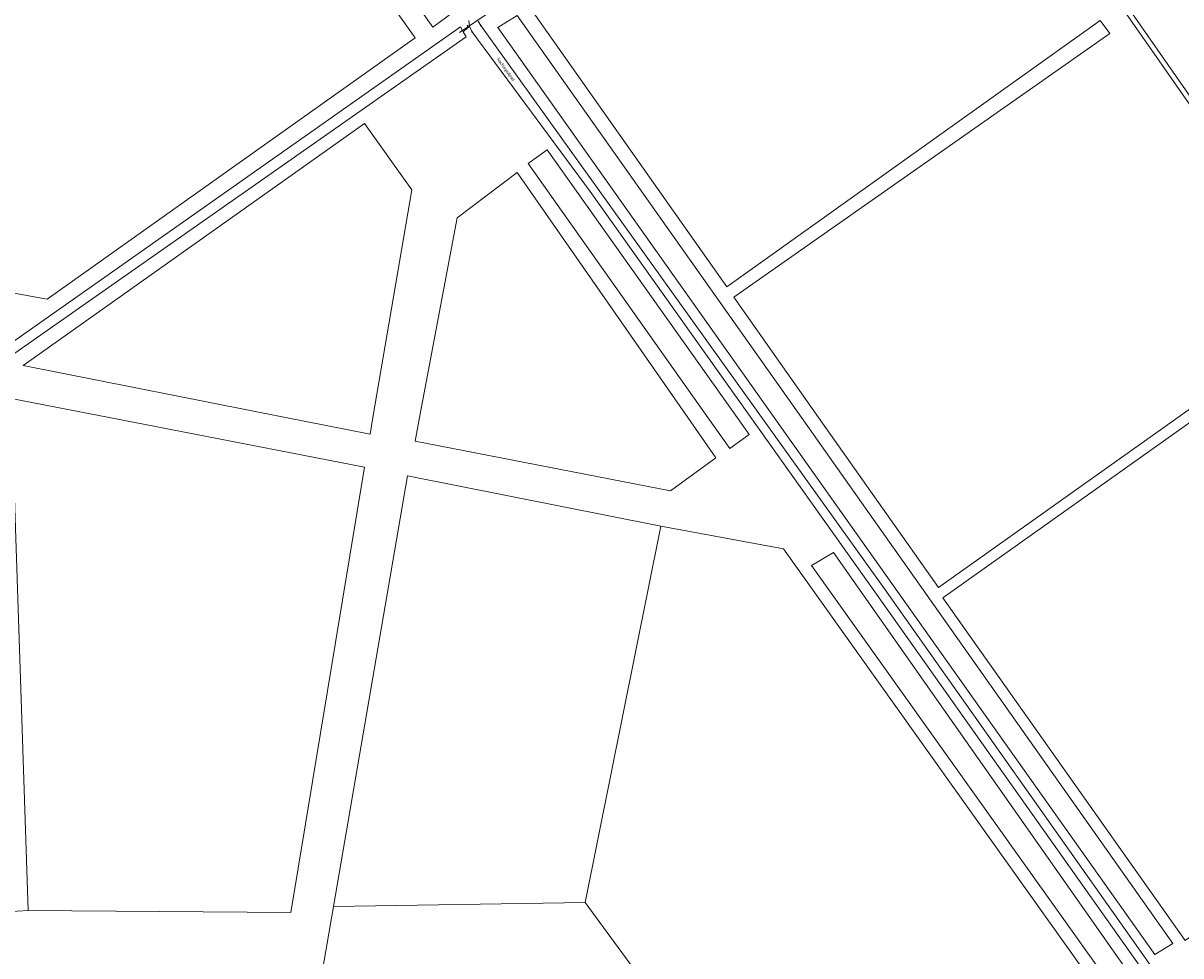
# Model space of a CAD drawing. Header units: metres. Extents: x 138165 to 154469, y 480134 to 494189.
# Tile 351 of 656: x 149433 to 149925, y 482271 to 482668. Entities that reach past the tile are written whole.
import ezdxf

# ---------------------------------------------------------------- set-up
doc = ezdxf.new("R2010")
doc.units = ezdxf.units.M
doc.header["$LTSCALE"] = 0.001
doc.header["$MEASUREMENT"] = 0
for name, color, linetype, lineweight in [('TOP-L-duiker', 7, 'Continuous', 0), ('TOP-L-topo objecten punt', 7, 'Continuous', 0), ('TOP-L-topo objecten vlak', 7, 'Continuous', 0), ('TOP-T-topo huisnummering naamgeving', 7, 'Continuous', 0)]:
    doc.layers.add(name, color=color, linetype=linetype, lineweight=lineweight)
doc.styles.add('Style-INTL_ISO', font='INTL_ISO.shx')

# ---------------------------------------------------------------- blocks, each defined once
blk = doc.blocks.new('10')
at = {"layer": 'TOP-L-topo objecten punt', "linetype": 'Continuous', "lineweight": 0}
blk.add_circle((0, 0), 0.0125, dxfattribs=at)

msp = doc.modelspace()

# ---------------------------------------------------------------- linework, layer by layer
at = {"layer": 'TOP-L-duiker', "flags": 128}
msp.add_lwpolyline([(149630.68, 482672.1), (149618.02, 482663.55)], dxfattribs=at)
at = {"layer": 'TOP-L-topo objecten vlak', "flags": 128}
for points in [[(149815.17, 482799.07), (149987.59, 482551.67)], [(149926.41, 482277.82), (149823.4, 482423.36), (149931.35, 482500), (149983.63, 482537.12), (149980.9, 482540.92), (149923.25, 482500), (149821.57, 482427.83), (149770.66, 482500), (149734.62, 482551.1), (149894.38, 482663.24), (149890.3, 482668.71), (149731.61, 482555.59), (149647.67, 482674.67), (149816.14, 482793.7), (150000, 482530.28), (150021.14, 482500), (150094.02, 482395.58), (150000, 482329.52), (149926.41, 482277.82)], [(149537.87, 482781.55), (149614.8, 482671.85), (149606.67, 482665.9), (149529.14, 482775.17)], [(149521.56, 482770.48), (149599.28, 482661.3), (149442.9, 482550.29), (149424.94, 482553.61)], [(149763.31, 482500), (149921.2, 482276.52), (149913.51, 482271.79), (149751.75, 482500), (149634.29, 482665.71), (149642.57, 482670.89), (149763.31, 482500)], [(149619.67, 482663.95), (149618.42, 482666.08), (149426.74, 482531.07), (149427.95, 482529.19)], [(149622.37, 482666.32), (149619.67, 482663.95)], [(149621.99, 482668.7), (149622.37, 482666.32)], [(149622.37, 482666.32), (149623.35, 482664.01), (149673.58, 482596.03), (149795.28, 482424.94), (149906.84, 482267.28), (149909.74, 482263.05)], [(149918.24, 482257.63), (149910.07, 482269.46), (149798.57, 482427.22), (149676.34, 482597.98), (149627.16, 482666.59), (149626.82, 482667.04), (149626.38, 482667.73), (149626.03, 482668.47)], [(149427.95, 482529.19), (149429.17, 482527.31), (149620.92, 482661.82), (149619.67, 482663.95)], [(149544.2, 482500), (149432.69, 482522.15), (149577.73, 482625.02), (149597.84, 482596.71), (149581.26, 482500), (149580.04, 482492.88), (149544.2, 482500)], [(149736.02, 482500), (149741.14, 482492.79), (149732.92, 482486.88), (149723.64, 482500), (149647.28, 482608.02), (149655.26, 482613.72), (149736.02, 482500)], [(149601.07, 482500), (149617.08, 482584.8), (149642.5, 482604.13), (149715.06, 482500), (149727.02, 482482.83), (149707.69, 482468.93), (149599.18, 482490.02), (149601.07, 482500)], [(149427.64, 482508.04), (149427.9, 482500), (149434.73, 482290.58)], [(149427.64, 482508.04), (149469.16, 482500), (149577.72, 482478.98), (149546.45, 482289.63), (149434.73, 482290.58)], [(149564.58, 482292.22), (149596.03, 482475.22), (149703.6, 482453.88)], [(149671.4, 482293.94), (149703.6, 482453.88)], [(149703.6, 482453.88), (149755.71, 482444.19), (149891.57, 482253.5), (149881.85, 482246.54), (149873.61, 482251.79), (149868.36, 482254.45), (149862.75, 482255.72), (149856.1, 482256.49)], [(149767.69, 482437.2), (149776.92, 482442.63), (149903.64, 482262.29), (149895.97, 482257.06), (149767.69, 482437.2)], [(149434.73, 482290.58), (149425.51, 482290.03)], [(149620.42, 482096.34), (149548.16, 482197.14), (149564.58, 482292.22)], [(149671.4, 482293.94), (149564.58, 482292.22)], [(149766.02, 482164.87), (149671.4, 482293.94)]]:
    msp.add_lwpolyline(points, dxfattribs=at)

# ---------------------------------------------------------------- block references
at = {"layer": 'TOP-L-topo objecten punt', "xscale": 10, "yscale": 10, "zscale": 10}
for p in [(149621.46, 482666.53), (149623.35, 482664.01), (149627.16, 482666.59)]:
    msp.add_blockref('10', p, dxfattribs=at)

# ---------------------------------------------------------------- texts
at = {"layer": 'TOP-T-topo huisnummering naamgeving', "style": 'Style-INTL_ISO'}
msp.add_text('Nachtegaalpad', height=1.25, rotation=306, dxfattribs=at).set_placement((149633.83, 482652.28))

doc.saveas('drawing.dxf')
